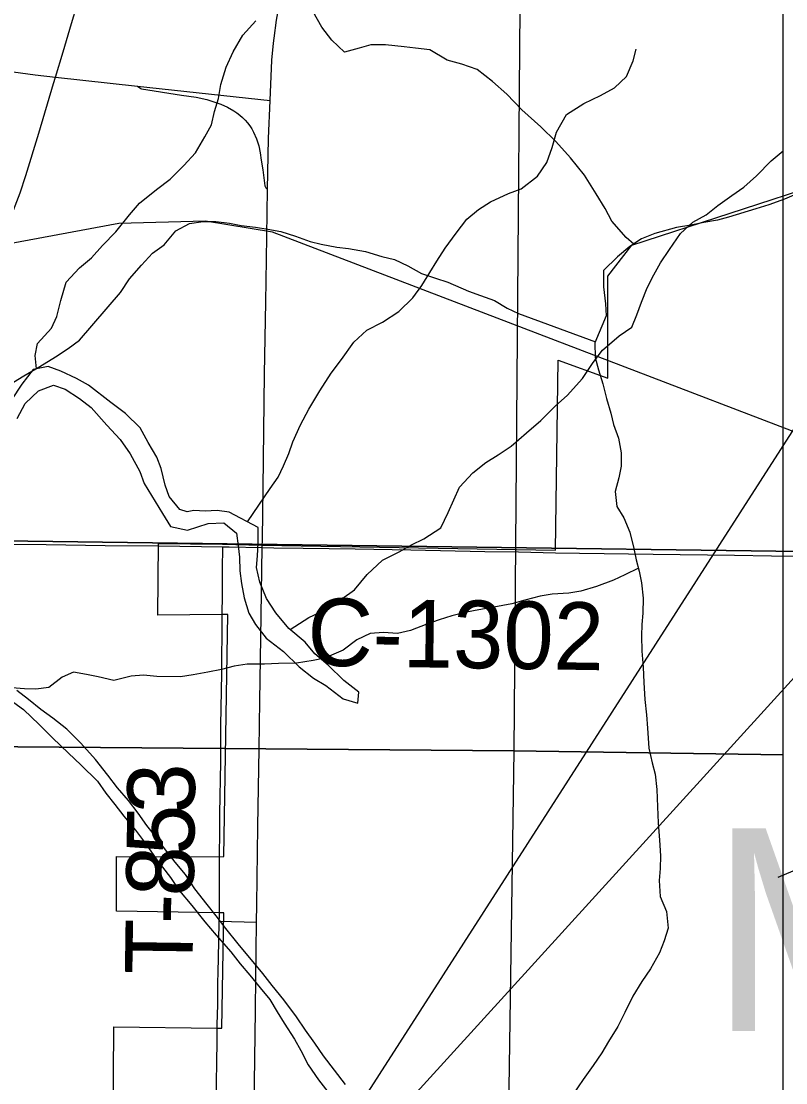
# Model space of a CAD drawing. Extents: x 0 to 34, y 0 to 22.
# Drawn here: x 15.44 to 16.083, y 17.77 to 18.662 of the extents above; entities that cross this region are included whole.
import ezdxf

# ---------------------------------------------------------------- set-up
doc = ezdxf.new("R2010")
doc.units = 0
for name, color, linetype in [('Default', 7, 'Continuous'), ('GM_X_Corporation', 7, 'Continuous'), ('GM_X_County_Road', 7, 'Continuous'), ('GM_X_County_Road_Text', 7, 'Continuous'), ('GM_X_Interchange_Ramps', 7, 'Continuous'), ('GM_X_Major_River', 7, 'Continuous'), ('GM_X_Major_River_Text', 7, 'Continuous'), ('GM_X_Minor_Lake', 7, 'Continuous'), ('GM_X_Minor_River', 7, 'Continuous'), ('GM_X_Rail_Line', 7, 'Continuous'), ('GM_X_Section', 7, 'Continuous'), ('GM_X_Township_Road', 7, 'Continuous'), ('GM_X_Township_Road_Text', 7, 'Continuous'), ('GM_X_Township_Text', 7, 'Continuous'), ('GM_X_US_Route', 7, 'Continuous'), ('SH_Text', 7, 'Continuous')]:
    doc.layers.add(name, color=color, linetype=linetype)

msp = doc.modelspace()

# ---------------------------------------------------------------- linework, layer by layer
at = {"layer": 'Default'}
for points in [[(16.0808, 18.04533), (16.0808, 19.05167), (15.86246, 19.05461), (15.85453, 18.04874)], [(16.0808, 17.02819), (16.0808, 18.04533), (15.85453, 18.04874), (15.83923, 17.02808)]]:
    msp.add_lwpolyline(points, close=True, dxfattribs=at)
at = {"layer": 'GM_X_Corporation'}
msp.add_lwpolyline([(15.51768, 17.73439), (15.51818, 17.81687), (15.6048, 17.81582), (15.609, 17.81594), (15.61053, 17.91263), (15.60665, 17.91269), (15.52031, 17.91424), (15.52031, 17.95998), (15.60669, 17.95984), (15.61055, 17.95998), (15.614, 18.16336), (15.60888, 18.16337), (15.55504, 18.16277), (15.55563, 18.22312), (15.60946, 18.22234), (15.64279, 18.22174), (15.8894, 18.21749), (15.89175, 18.37706), (15.93341, 18.36189), (15.93341, 18.44773), (15.95359, 18.47355), (16.119, 18.52729)], dxfattribs=at)
at = {"layer": 'GM_X_County_Road'}
msp.add_line((15.55584, 18.22092), (15.60967, 18.22015), dxfattribs=at)
for points in [[(15.46916, 18.61487), (15.47547, 18.63609), (15.48252, 18.65986), (15.49693, 18.70731), (15.50023, 18.71746), (15.50318, 18.72742), (15.50612, 18.73579), (15.50924, 18.74533), (15.51343, 18.75594), (15.51855, 18.76735), (15.52135, 18.77286), (15.52459, 18.77828)], [(15.42866, 18.49037), (15.43383, 18.50296), (15.43926, 18.51751), (15.44416, 18.53225), (15.45497, 18.56784), (15.46752, 18.60937), (15.46916, 18.61487)], [(15.35905, 18.22344), (15.41475, 18.22256), (15.46123, 18.22212), (15.5108, 18.22145), (15.55584, 18.22092)], [(15.60967, 18.22015), (15.61514, 18.22007), (15.643, 18.21955)], [(15.643, 18.21955), (15.65254, 18.21937), (15.67747, 18.21912), (15.72109, 18.2184), (15.76785, 18.21756), (15.83018, 18.21639), (15.85825, 18.21606), (15.88961, 18.2153)], [(15.88961, 18.2153), (15.90954, 18.21489), (15.97162, 18.21416), (16.03991, 18.21316), (16.07096, 18.21256), (16.09265, 18.2124), (16.0973, 18.21253), (16.10189, 18.21282), (16.10463, 18.21314), (16.10798, 18.21355)]]:
    msp.add_lwpolyline(points, dxfattribs=at)
at = {"layer": 'GM_X_Interchange_Ramps'}
msp.add_lwpolyline([(15.53807, 18.60717), (15.54002, 18.6057), (15.54056, 18.60529), (15.54146, 18.60503), (15.5751, 18.59981), (15.58728, 18.59788), (15.59632, 18.59591), (15.60223, 18.59418), (15.60802, 18.59205), (15.61364, 18.5895), (15.61901, 18.58647), (15.62157, 18.58474), (15.62401, 18.58287), (15.62633, 18.58084), (15.62851, 18.57865), (15.63053, 18.57634), (15.63238, 18.57388), (15.63406, 18.57129), (15.63557, 18.56861), (15.63809, 18.56298), (15.63999, 18.55711), (15.64131, 18.55109), (15.64215, 18.54498), (15.64347, 18.53687), (15.64522, 18.52344), (15.646, 18.52175), (15.64734, 18.52042)], dxfattribs=at)
at = {"layer": 'GM_X_Major_River'}
for points in [[(15.71294, 17.76845), (15.69442, 17.79247), (15.68725, 17.80315), (15.67932, 17.8142), (15.67176, 17.82526), (15.66118, 17.83974), (15.65135, 17.85157), (15.64342, 17.86186), (15.62263, 17.88665), (15.61242, 17.89962), (15.60411, 17.9103), (15.59655, 17.91983), (15.58635, 17.93279), (15.57842, 17.94499), (15.56972, 17.95529), (15.56065, 17.96673), (15.55385, 17.97626), (15.54591, 17.98618), (15.53874, 17.99647), (15.53042, 18.00714), (15.52135, 18.01783), (15.51303, 18.0285), (15.50283, 18.04147), (15.49035, 18.0552), (15.47862, 18.06703), (15.46689, 18.07621), (15.45666, 18.08347), (15.44644, 18.09188), (15.4366, 18.09952)], [(15.42785, 18.09386), (15.44223, 18.08354), (15.45548, 18.07094), (15.46645, 18.05987), (15.48007, 18.04689), (15.49028, 18.03696), (15.50428, 18.02322), (15.51146, 18.01331), (15.51902, 18.00377), (15.52658, 17.99386), (15.53641, 17.98204), (15.54472, 17.97098), (15.55416, 17.95726), (15.56588, 17.94239), (15.57343, 17.93133), (15.58364, 17.91875), (15.5946, 17.90502), (15.60405, 17.89396), (15.61653, 17.87984), (15.62447, 17.86993), (15.63241, 17.86039), (15.6411, 17.84971), (15.64942, 17.83979), (15.65545, 17.82951), (15.66149, 17.81998), (15.67018, 17.80664), (15.67546, 17.79712), (15.68149, 17.78493), (15.69018, 17.77236), (15.69812, 17.76244)]]:
    msp.add_lwpolyline(points, dxfattribs=at)
at = {"layer": 'GM_X_Minor_Lake'}
for points in [[(15.57374, 18.25148), (15.56456, 18.2625), (15.56144, 18.27198), (15.5579, 18.28602), (15.55441, 18.2955), (15.54709, 18.30799), (15.54015, 18.3201), (15.52789, 18.33218), (15.51566, 18.34159), (15.49692, 18.3559), (15.48662, 18.36152), (15.47365, 18.36789), (15.46298, 18.37161), (15.45046, 18.36924), (15.44069, 18.357), (15.43206, 18.34363)], [(15.43675, 18.32808), (15.44348, 18.34068), (15.45479, 18.3514), (15.46729, 18.35606), (15.4772, 18.35271), (15.48942, 18.34482), (15.49898, 18.33728), (15.51239, 18.32256), (15.52351, 18.31047), (15.53197, 18.29837), (15.54007, 18.2836), (15.54357, 18.27337), (15.559, 18.24831)], [(15.559, 18.24831), (15.5658, 18.23726), (15.58021, 18.23416), (15.59732, 18.23978), (15.61061, 18.24048), (15.62121, 18.23169), (15.62269, 18.22105), (15.62379, 18.21154), (15.62413, 18.20014), (15.62561, 18.18949), (15.62784, 18.17732), (15.6316, 18.16439), (15.63726, 18.15486), (15.64633, 18.14342), (15.66071, 18.13234), (15.67396, 18.11936), (15.68607, 18.1098), (15.6963, 18.10368), (15.71107, 18.09259), (15.7232, 18.08874), (15.724, 18.09824), (15.7115, 18.10779), (15.69826, 18.12077), (15.68728, 18.13032), (15.67897, 18.14024), (15.66534, 18.1517), (15.65438, 18.16466), (15.64645, 18.17686), (15.6408, 18.19057), (15.63819, 18.20274), (15.63898, 18.21261), (15.6394, 18.22363), (15.63945, 18.23655), (15.61515, 18.24944)], [(15.61515, 18.24944), (15.60489, 18.25061), (15.59502, 18.25027), (15.58552, 18.25068), (15.57982, 18.24956), (15.57374, 18.25148)]]:
    msp.add_lwpolyline(points, dxfattribs=at)
at = {"layer": 'GM_X_Minor_River'}
for points in [[(15.95521, 18.47463), (15.94898, 18.48012), (15.93671, 18.49372), (15.9313, 18.50432), (15.9236, 18.51681), (15.91397, 18.53233), (15.90208, 18.54706), (15.88981, 18.56066), (15.87717, 18.57311), (15.86109, 18.58744), (15.84845, 18.60065), (15.83658, 18.61121), (15.82358, 18.62137), (15.81063, 18.62584), (15.79845, 18.62917), (15.78394, 18.63781), (15.77177, 18.63924), (15.76226, 18.64031), (15.74667, 18.64209), (15.73414, 18.642), (15.72428, 18.63927), (15.71215, 18.63576), (15.70143, 18.64594), (15.69299, 18.6569), (15.68566, 18.66977)], [(15.45313, 18.36975), (15.45189, 18.38103), (15.45409, 18.39094), (15.46575, 18.40395), (15.47023, 18.41386), (15.47354, 18.42719), (15.47797, 18.44244), (15.48927, 18.45469), (15.49946, 18.46312), (15.50849, 18.47345), (15.51979, 18.48494), (15.53145, 18.4991), (15.53973, 18.50904), (15.55407, 18.52055), (15.56539, 18.529), (15.57708, 18.54049), (15.58686, 18.55121), (15.59473, 18.56457), (15.60035, 18.57488), (15.60291, 18.58592), (15.60624, 18.59697), (15.60804, 18.60877), (15.61248, 18.62325), (15.61845, 18.63622), (15.6267, 18.64997), (15.63761, 18.66221)], [(15.63061, 18.24124), (15.6496, 18.26921), (15.65636, 18.27876), (15.66084, 18.2883), (15.66531, 18.2986), (15.66865, 18.30851), (15.67499, 18.32262), (15.6821, 18.33598), (15.69147, 18.35126), (15.70084, 18.36615), (15.70948, 18.37762), (15.72, 18.39215), (15.73094, 18.40211), (15.74417, 18.40905), (15.75778, 18.4179), (15.76946, 18.42939), (15.77697, 18.43971), (15.78372, 18.45078), (15.78972, 18.46033), (15.79685, 18.47103), (15.80586, 18.48364), (15.81488, 18.49549), (15.82469, 18.50355), (15.83489, 18.51009), (15.85003, 18.51704), (15.86064, 18.52092), (15.87423, 18.53167), (15.88211, 18.54313), (15.88657, 18.55571), (15.89026, 18.56866), (15.89887, 18.58355), (15.91323, 18.59278), (15.92723, 18.59935), (15.93896, 18.6059), (15.94913, 18.61548), (15.95473, 18.62844), (15.9573, 18.63835)], [(15.79933, 18.24914), (15.80876, 18.27039), (15.82006, 18.28226), (15.831, 18.29108), (15.84121, 18.29762), (15.85217, 18.30492), (15.86499, 18.31604), (15.87706, 18.3264), (15.8895, 18.33865), (15.8993, 18.34747), (15.9121, 18.36163), (15.92111, 18.37501), (15.929, 18.38533), (15.94296, 18.3976), (15.95353, 18.4049), (15.958, 18.41519), (15.96172, 18.42587), (15.96656, 18.43769), (15.97217, 18.44875), (15.97778, 18.45868), (15.98528, 18.47014), (15.99467, 18.48352), (16.00485, 18.49309), (16.01619, 18.49926), (16.02601, 18.50694), (16.03771, 18.51539), (16.04792, 18.52231), (16.05847, 18.53189), (16.07091, 18.54453), (16.0808, 18.55286)], [(16.09568, 18.51809), (16.08205, 18.51228), (16.0688, 18.50762), (16.05781, 18.50412), (16.03507, 18.49711), (16.0256, 18.49476), (16.01421, 18.49277), (16.00322, 18.49041), (15.99108, 18.48842), (15.97288, 18.48334), (15.9619, 18.47908), (15.95208, 18.47254), (15.94152, 18.46372), (15.92983, 18.45223), (15.92995, 18.43854), (15.93158, 18.42449), (15.93205, 18.41423)], [(15.48918, 18.39371), (15.52387, 18.43401), (15.53138, 18.44547), (15.54154, 18.45695), (15.55057, 18.4669), (15.5604, 18.47382), (15.57018, 18.48568), (15.5819, 18.49185), (15.59328, 18.49345), (15.60392, 18.49353), (15.61533, 18.49209), (15.62522, 18.49027), (15.63739, 18.48884), (15.64766, 18.48701), (15.65869, 18.48519), (15.67089, 18.4811), (15.68308, 18.47663), (15.69259, 18.47442), (15.70553, 18.47185), (15.71542, 18.47079), (15.72988, 18.46823), (15.74359, 18.46415), (15.75425, 18.46157), (15.7653, 18.45633), (15.77675, 18.44995), (15.78856, 18.44586), (15.79885, 18.44251), (15.81639, 18.43504), (15.82629, 18.43131), (15.8381, 18.42722), (15.8488, 18.42083), (15.85833, 18.41634), (15.92299, 18.39256)], [(15.93205, 18.41423), (15.92253, 18.39148), (15.92287, 18.37932), (15.9255, 18.36905), (15.92927, 18.35725), (15.93227, 18.3447), (15.93604, 18.33253), (15.93829, 18.32302), (15.94243, 18.3116), (15.94468, 18.29905), (15.94464, 18.28803), (15.94272, 18.27816), (15.93965, 18.26677), (15.94113, 18.25422), (15.9468, 18.2447), (15.95208, 18.23252), (15.95546, 18.21883), (15.95734, 18.20932), (15.95997, 18.19981), (15.96184, 18.18992), (15.96332, 18.177), (15.9629, 18.16446), (15.96212, 18.15496), (15.96171, 18.14546), (15.96205, 18.13254), (15.96316, 18.11923), (15.96388, 18.10631), (15.9646, 18.09187), (15.96608, 18.07894), (15.96681, 18.06791), (15.9679, 18.05119), (15.9709, 18.03864), (15.97315, 18.02913), (15.97464, 18.0162), (15.97535, 18.00176), (15.9757, 17.98846), (15.97679, 17.97363), (15.97789, 17.96071), (15.97748, 17.95007), (15.9767, 17.93981), (15.97742, 17.92651), (15.9827, 17.91395), (15.98418, 17.89988), (15.98073, 17.88925), (15.9769, 17.879), (15.96926, 17.86573), (15.96202, 17.85511), (15.95438, 17.8426), (15.94789, 17.82894), (15.94177, 17.81718), (15.93414, 17.80467), (15.92841, 17.79519), (15.92117, 17.78457), (15.91278, 17.77282), (15.90438, 17.76031)], [(15.43019, 18.35636), (15.44237, 18.3639), (15.45607, 18.37182), (15.469, 18.37974), (15.47966, 18.38692), (15.48918, 18.39371)], [(15.66645, 18.15076), (15.68208, 18.16074), (15.69577, 18.16714), (15.70985, 18.17658), (15.72051, 18.18413), (15.73118, 18.197), (15.74414, 18.2091), (15.75859, 18.21626), (15.76848, 18.22192), (15.77875, 18.22681), (15.79321, 18.23624), (15.79933, 18.24914)], [(15.95927, 18.20234), (15.9478, 18.19681), (15.93829, 18.19229), (15.92384, 18.18702), (15.91091, 18.18288), (15.90065, 18.1814), (15.88659, 18.18031), (15.87671, 18.17882), (15.86379, 18.17545), (15.85276, 18.17244), (15.83756, 18.16946), (15.82501, 18.16722), (15.81475, 18.16536), (15.80221, 18.16236), (15.79156, 18.15898), (15.78129, 18.15521), (15.7676, 18.14994), (15.75658, 18.14732), (15.7448, 18.14812), (15.73379, 18.1474), (15.72238, 18.14212), (15.71095, 18.13342), (15.69536, 18.12663), (15.68585, 18.12476), (15.67179, 18.12253), (15.6566, 18.12221), (15.64482, 18.12149), (15.63038, 18.12154), (15.61936, 18.12006), (15.60872, 18.11705), (15.59731, 18.11481), (15.58477, 18.11258), (15.57413, 18.11109), (15.55438, 18.11116), (15.54298, 18.11234), (15.53272, 18.11162), (15.51828, 18.10787), (15.50499, 18.11096), (15.49512, 18.11289), (15.48411, 18.11483), (15.4746, 18.11068), (15.46356, 18.10198), (15.45254, 18.1005), (15.44304, 18.10091), (15.43241, 18.10171)], [(16.08897, 17.94759), (16.07642, 17.94233)]]:
    msp.add_lwpolyline(points, dxfattribs=at)
at = {"layer": 'GM_X_Rail_Line'}
msp.add_lwpolyline([(16.14636, 18.29525), (15.65156, 18.4846), (15.59517, 18.49371), (15.5224, 18.4919), (15.41506, 18.47188), (15.35867, 18.47916), (15.32774, 18.49373), (15.30955, 18.51193), (15.28045, 18.55198), (15.08763, 18.90695), (15.04011, 18.99876)], dxfattribs=at)
at = {"layer": 'GM_X_Section'}
for points in [[(16.12665, 19.21892), (16.11682, 18.21604), (15.11019, 18.22945), (15.1219, 19.23237)], [(15.86246, 19.05461), (15.85453, 18.04874), (14.84601, 18.05685), (14.85583, 19.05974)], [(16.11682, 18.21604), (16.09999, 17.2094), (15.0949, 17.21752), (15.11019, 18.22945)], [(15.85453, 18.04874), (15.83923, 17.02808), (15.65199, 17.03944), (14.82918, 17.05022), (14.84601, 18.05685)]]:
    msp.add_lwpolyline(points, close=True, dxfattribs=at)
at = {"layer": 'GM_X_Township_Road'}
for points in [[(15.60909, 18.16019), (15.6091, 18.16118), (15.60956, 18.1821), (15.6095, 18.20115), (15.60967, 18.22015)], [(15.6069, 17.95666), (15.6069, 17.95764), (15.60713, 17.98374), (15.6073, 17.99611), (15.60822, 18.03943), (15.60813, 18.0704), (15.60894, 18.11376), (15.60909, 18.16019)], [(15.60685, 17.90953), (15.60687, 17.9105), (15.60689, 17.9349), (15.6069, 17.95666)], [(15.60502, 17.81261), (15.60502, 17.81363), (15.60505, 17.8188), (15.60547, 17.83542), (15.60569, 17.85452), (15.60579, 17.86239), (15.60644, 17.88859), (15.60677, 17.90566), (15.60685, 17.90953)], [(15.60386, 17.73144), (15.60387, 17.73239), (15.6041, 17.74901), (15.60415, 17.75278), (15.60509, 17.80445), (15.60502, 17.81261)]]:
    msp.add_lwpolyline(points, dxfattribs=at)
at = {"layer": 'GM_X_US_Route'}
for p, q in [((15.60677, 17.90566), (15.63813, 17.90493)), ((15.63715, 17.83263), (15.63813, 17.90493)), ((15.63556, 17.71505), (15.63713, 17.83062)), ((15.63713, 17.83062), (15.63715, 17.83263))]:
    msp.add_line(p, q, dxfattribs=at)
for points in [[(15.65244, 18.64339), (15.65284, 18.64748), (15.65492, 18.66276), (15.65709, 18.67488), (15.65983, 18.68689), (15.66393, 18.70174), (15.67123, 18.72399)], [(15.29259, 18.66381), (15.30926, 18.6556), (15.3234, 18.64928), (15.33776, 18.64347), (15.35232, 18.63824), (15.36707, 18.63351), (15.38198, 18.62932), (15.39702, 18.62562), (15.41218, 18.6225), (15.42746, 18.61999), (15.45205, 18.61678), (15.46916, 18.61487), (15.53807, 18.60717), (15.64964, 18.59523)], [(15.64964, 18.59523), (15.65105, 18.62906), (15.65244, 18.64339)], [(15.64734, 18.52042), (15.64819, 18.56318), (15.64964, 18.59523)], [(15.6459, 18.42564), (15.64652, 18.46164), (15.64734, 18.52042)], [(15.643, 18.21955), (15.6431, 18.22701), (15.64367, 18.26965), (15.64487, 18.36564), (15.6459, 18.42564)], [(15.63813, 17.90493), (15.63833, 17.91985), (15.63914, 17.98515), (15.64027, 18.05044), (15.64087, 18.09088), (15.64174, 18.14374), (15.643, 18.21955)]]:
    msp.add_lwpolyline(points, dxfattribs=at)
at = {"layer": 'SH_Text'}
msp.add_lwpolyline([(16.5698, 18.63686), (15.63383, 17.60951), (16.29425, 18.63686)], close=True, dxfattribs=at)

# ---------------------------------------------------------------- texts
at = {"layer": 'GM_X_County_Road_Text'}
msp.add_text('C-1302', height=0.056818, rotation=359.08629, dxfattribs=at).set_placement((15.68061, 18.12047))
at = {"layer": 'GM_X_Major_River_Text'}
msp.add_text('Jerome Fork', height=0.0947302, rotation=317.99227, dxfattribs=at).set_placement((15.85848, 19.04863))
at = {"layer": 'GM_X_Township_Road_Text'}
for s, rotation, p in [('3', 89.33602, (15.58609, 17.99581)), ('5', 89.3099, (15.58567, 17.96107)), ('8', 89.15861, (15.58516, 17.92618)), ('-', 89.15014, (15.58482, 17.90305)), ('T', 89.19604, (15.58422, 17.86065))]:
    msp.add_text(s, height=0.05682, rotation=rotation, dxfattribs=at).set_placement(p)
at = {"layer": 'GM_X_Township_Text'}
msp.add_text('MONTGOMERY', height=0.170455, rotation=0.00001, dxfattribs=at).set_placement((16.01954, 17.8133))

doc.saveas('drawing.dxf')
